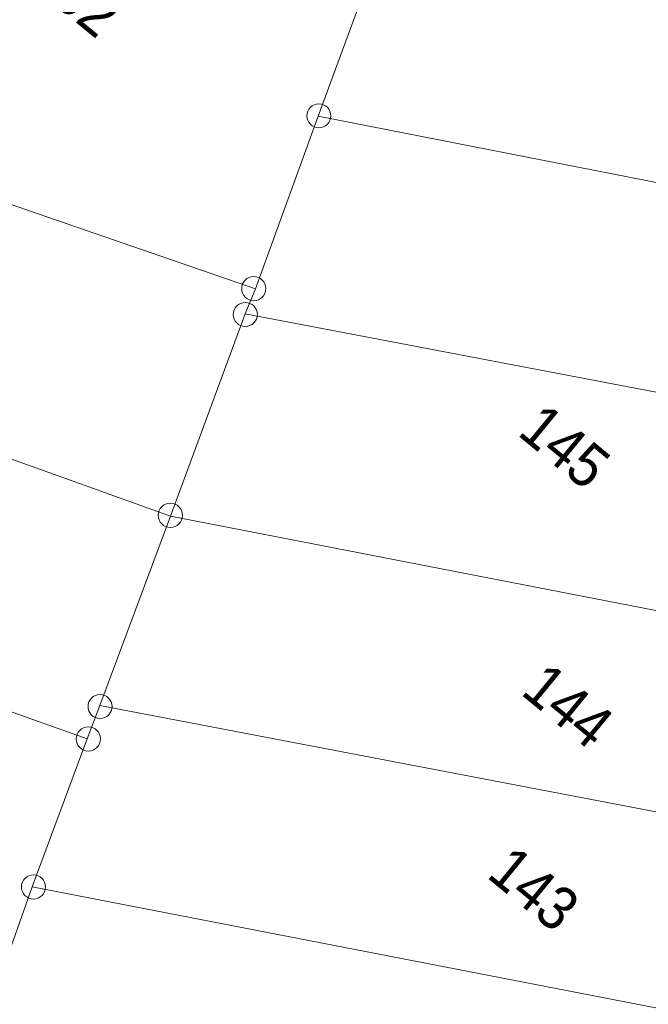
# Model space of a CAD drawing. Header units: metres. Extents: x -740 to 758, y -633 to 854.
# Tile 573 of 656: x 193 to 209, y -339 to -313. Entities that reach past the tile are written whole.
import ezdxf

# ---------------------------------------------------------------- set-up
doc = ezdxf.new("R2010")
doc.units = ezdxf.units.M
doc.header["$MEASUREMENT"] = 0
doc.layers.add('Grundkarte.LOVION', color=7, linetype='Continuous')
doc.layers.add('Grundkarte_Text.LOVION', color=7, linetype='Continuous')
doc.styles.add('ERSTELLTER_STIL_1', font='arial.ttf')

msp = doc.modelspace()

# ---------------------------------------------------------------- linework, layer by layer
at = {"layer": 'Grundkarte.LOVION', "color": 8, "linetype": 'Continuous', "lineweight": 18}
for points in [[(192.528, -302.097), (193.54, -303.682), (193.599, -303.677), (195.61, -308.83), (198.314, -307.767), (200.789, -306.786), (203.552, -305.718), (204.662, -305.284), (202.722, -310.528), (200.808, -315.74), (199.176, -320.215), (189.358, -316.83)], [(171.919, -316.821), (172.883, -317.613), (178.051, -319.384), (180.929, -320.403), (182.093, -320.821), (186.071, -322.205), (187.203, -322.597), (196.974, -326.105), (195.148, -331.012), (194.819, -331.872), (180.028, -326.609), (178.832, -326.164), (170.845, -323.369), (167.481, -322.22), (170.845, -323.369), (178.832, -326.164), (180.028, -326.609), (194.819, -331.872), (193.391, -335.706), (191.771, -340.298), (191.714, -340.628), (178.82, -336.924), (172.101, -335.009), (159.821, -331.54)], [(189.358, -316.83), (199.176, -320.215), (198.914, -320.861), (196.974, -326.105), (187.203, -322.597)]]:
    msp.add_lwpolyline(points, dxfattribs=at)
for points in [[(219.351, -313.75), (226.162, -315.093), (227.64, -315.392), (230.168, -315.854), (228.558, -321.155), (225.091, -320.459), (216.808, -318.875), (215.603, -318.638), (200.808, -315.74), (202.722, -310.528), (216.642, -313.246), (217.938, -313.503), (218.146, -313.513)], [(199.176, -320.215), (200.808, -315.74), (215.603, -318.638), (216.808, -318.875), (225.091, -320.459), (228.558, -321.155), (227.042, -326.209), (224.002, -325.649), (215.81, -324.086), (214.482, -323.802), (212.648, -323.479), (198.914, -320.861)], [(198.914, -320.861), (212.648, -323.479), (214.482, -323.802), (215.81, -324.086), (224.002, -325.649), (227.042, -326.209), (225.567, -331.673), (222.884, -331.138), (221.529, -330.886), (214.628, -329.521), (212.852, -329.193), (211.646, -328.956), (196.974, -326.105)], [(196.974, -326.105), (211.646, -328.956), (212.852, -329.193), (214.628, -329.521), (221.529, -330.886), (222.884, -331.138), (225.567, -331.673), (224.327, -336.524), (220.535, -335.83), (211.831, -334.169), (210.599, -333.964), (195.148, -331.012)], [(195.148, -331.012), (210.599, -333.964), (211.831, -334.169), (220.535, -335.83), (224.327, -336.524), (223.157, -341.485), (219.573, -340.801), (210.837, -339.113), (209.599, -338.85), (193.391, -335.706), (194.819, -331.872)], [(193.391, -335.706), (209.599, -338.85), (210.837, -339.113), (219.573, -340.801), (223.157, -341.485), (222.323, -346.562), (218.59, -345.863), (217.262, -345.579), (209.821, -344.149), (208.525, -343.891), (208.435, -343.87), (207.229, -343.633), (191.714, -340.628), (191.771, -340.298)]]:
    msp.add_lwpolyline(points, close=True, dxfattribs=at)
at = {"layer": 'Grundkarte.LOVION', "color": 9, "linetype": 'Continuous', "lineweight": 18}
for centre, radius in [((200.823, -315.728), 0.311), ((199.135, -320.207), 0.313), ((198.916, -320.877), 0.312), ((196.974, -326.081), 0.314), ((195.151, -331.036), 0.311), ((194.849, -331.875), 0.314), ((193.427, -335.711), 0.313)]:
    msp.add_circle(centre, radius, dxfattribs=at)

# ---------------------------------------------------------------- texts
at = {"layer": 'Grundkarte_Text.LOVION', "color": 7, "linetype": 'Continuous', "lineweight": 13, "attachment_point": 7, "style": 'ERSTELLTER_STIL_1'}
for s, insert, char_height, rotation in [('{\\A1;\\W0.89450x;302}', (193.259, -312.289), 1.12432, 320.5834), ('{\\A1;\\W0.89448x;145}', (205.928, -323.993), 1.12434, 320.5841), ('{\\A1;\\W0.89448x;144}', (206.024, -330.699), 1.12434, 320.5841), ('{\\A1;\\W0.89448x;143}', (205.13, -335.453), 1.12434, 320.5841)]:
    msp.add_mtext(s, dxfattribs=dict(at, insert=insert, char_height=char_height, rotation=rotation))

doc.saveas('drawing.dxf')
